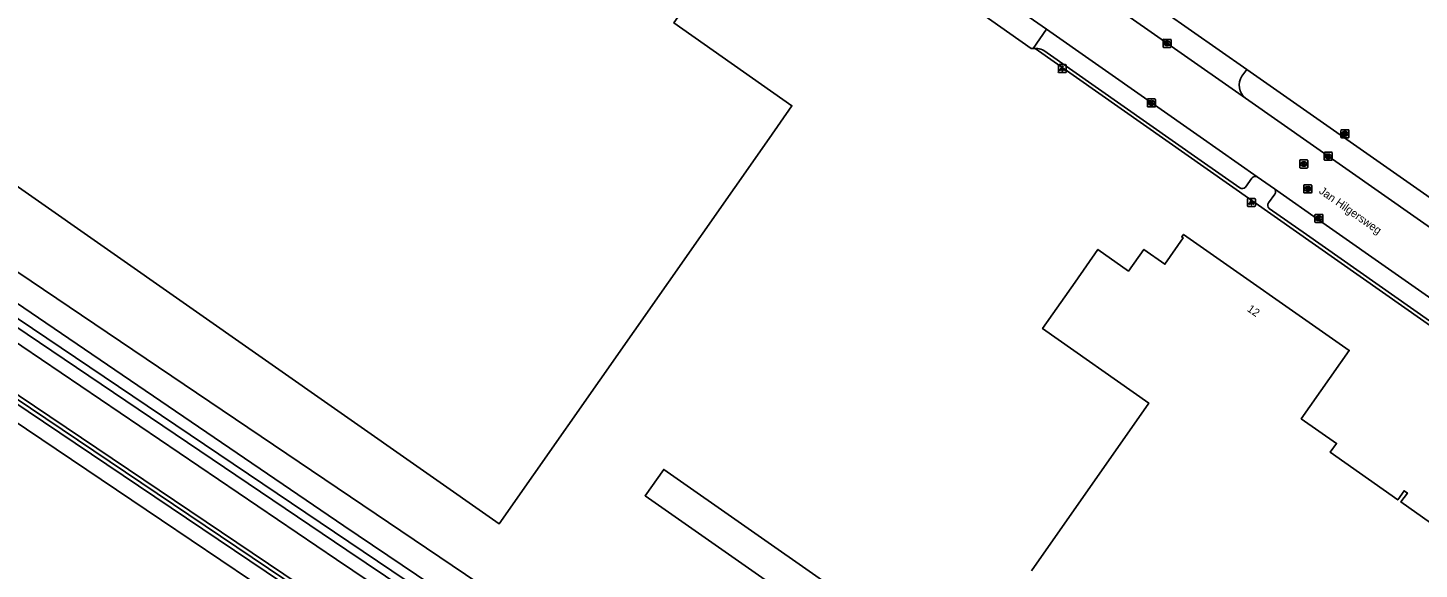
# Model space of a CAD drawing. Extents: x 155018 to 156648, y 383980 to 385733.
# Drawn here: x 155235.9 to 155409.7, y 384753.9 to 384821.5 of the extents above; entities that cross this region are included whole.
import ezdxf

# ---------------------------------------------------------------- set-up
doc = ezdxf.new("R2010")
doc.units = 0
for name, color, linetype in [('IMGEO_Groenvoorziening', 7, 'Continuous'), ('IMGEO_Hek', 7, 'Continuous'), ('IMGEO_Kolk', 7, 'Continuous'), ('IMGEO_Lichtpunt', 7, 'Continuous'), ('IMGEO_Openbare_ruimte_label', 7, 'Continuous'), ('IMGEO_Pand', 7, 'Continuous'), ('IMGEO_Pand_nummerreeks', 7, 'Continuous'), ('IMGEO_Parkeervlak_open', 7, 'Continuous'), ('IMGEO_Rijbaan_lokaal_gesloten', 7, 'Continuous'), ('IMGEO_Rioolput', 7, 'Continuous'), ('IMGEO_Terreindeel_onvherhard', 7, 'Continuous'), ('IMGEO_Voetpad_open', 7, 'Continuous'), ('IMGEO_Waterloop', 7, 'Continuous')]:
    doc.layers.add(name, color=color, linetype=linetype)

msp = doc.modelspace()

# ---------------------------------------------------------------- linework, layer by layer
at = {"layer": 'IMGEO_Groenvoorziening'}
for points in [[(155462.06, 384621.17), (155273.61, 384748.19), (155051.38, 384897.99), (155019.49, 384919.66)], [(155476.25, 384612.78), (155452.62, 384628.74), (155051.94, 384898.82), (155020.06, 384920.48)], [(155070.29, 384902.07), (155295.33, 384750), (155489.59, 384618.73)], [(155071.77, 384897.16), (155117.29, 384866.73), (155188.59, 384818.4), (155275.37, 384759.29), (155397.34, 384677)], [(155479.94, 384619.28), (155479.94, 384619.27), (155479.35, 384618.47), (155478.16, 384618.25), (155475.96, 384619.11), (155396.84, 384672.62), (155274.45, 384755.08), (155190.89, 384811.75), (155114.7, 384863.03), (155069.08, 384893.11)]]:
    msp.add_lwpolyline(points, dxfattribs=at)
at = {"layer": 'IMGEO_Hek'}
msp.add_lwpolyline([(155051.66, 384898.4), (155112.43, 384857.45), (155113.3, 384856.85), (155273.89, 384748.61)], dxfattribs=at)
at = {"layer": 'IMGEO_Kolk'}
for p, q in [((155377.73, 384819.17), (155377.73, 384820.02)), ((155377.8, 384820.09), (155378.66, 384820.09)), ((155378.66, 384819.09), (155377.8, 384819.09)), ((155378.24, 384819.31), (155378.21, 384819.31)), ((155378.22, 384819.87), (155378.24, 384819.87)), ((155378.73, 384820.02), (155378.73, 384819.17)), ((155375.79, 384811.73), (155375.79, 384812.58)), ((155375.86, 384812.66), (155376.72, 384812.66)), ((155376.3, 384811.88), (155376.27, 384811.88)), ((155376.28, 384812.43), (155376.3, 384812.43)), ((155376.79, 384812.58), (155376.79, 384811.73)), ((155376.72, 384811.65), (155375.86, 384811.65)), ((155397.86, 384805.05), (155397.86, 384805.9)), ((155397.94, 384805.98), (155398.79, 384805.98)), ((155398.79, 384804.98), (155397.94, 384804.98)), ((155398.35, 384805.76), (155398.38, 384805.76)), ((155398.37, 384805.2), (155398.35, 384805.2)), ((155398.86, 384805.9), (155398.86, 384805.05)), ((155396.69, 384797.29), (155396.69, 384798.14)), ((155396.77, 384798.21), (155397.62, 384798.21)), ((155397.18, 384797.99), (155397.21, 384797.99)), ((155397.7, 384798.14), (155397.7, 384797.29)), ((155397.62, 384797.21), (155396.77, 384797.21)), ((155397.2, 384797.43), (155397.18, 384797.43))]:
    msp.add_line(p, q, dxfattribs=at)
for points in [[(155377.73, 384819.17), (155377.73, 384820.02)], [(155377.8, 384820.09), (155378.66, 384820.09)], [(155378.66, 384819.09), (155377.8, 384819.09)], [(155378.05, 384819.79), (155378.17, 384819.79), (155378.17, 384819.64), (155378.3, 384819.79), (155378.47, 384819.79), (155378.32, 384819.64), (155378.47, 384819.39), (155378.32, 384819.39), (155378.24, 384819.56), (155378.17, 384819.49), (155378.17, 384819.39), (155378.05, 384819.39), (155378.05, 384819.79)], [(155378.73, 384820.02), (155378.73, 384819.17)], [(155375.79, 384811.73), (155375.79, 384812.58)], [(155375.86, 384812.66), (155376.72, 384812.66)], [(155376.11, 384812.35), (155376.23, 384812.35), (155376.23, 384812.2), (155376.36, 384812.35), (155376.53, 384812.35), (155376.38, 384812.2), (155376.53, 384811.95), (155376.38, 384811.95), (155376.3, 384812.12), (155376.23, 384812.05), (155376.23, 384811.95), (155376.11, 384811.95), (155376.11, 384812.35)], [(155376.79, 384812.58), (155376.79, 384811.73)], [(155376.72, 384811.65), (155375.86, 384811.65)], [(155397.86, 384805.05), (155397.86, 384805.9)], [(155397.94, 384805.98), (155398.79, 384805.98)], [(155398.79, 384804.98), (155397.94, 384804.98)], [(155398.18, 384805.68), (155398.31, 384805.68), (155398.31, 384805.53), (155398.44, 384805.68), (155398.6, 384805.68), (155398.45, 384805.53), (155398.61, 384805.28), (155398.45, 384805.28), (155398.37, 384805.44), (155398.31, 384805.37), (155398.31, 384805.28), (155398.18, 384805.28), (155398.18, 384805.68)], [(155398.86, 384805.9), (155398.86, 384805.05)], [(155396.69, 384797.29), (155396.69, 384798.14)], [(155396.77, 384798.21), (155397.62, 384798.21)], [(155397.01, 384797.91), (155397.14, 384797.91), (155397.14, 384797.76), (155397.27, 384797.91), (155397.43, 384797.91), (155397.29, 384797.76), (155397.44, 384797.51), (155397.29, 384797.51), (155397.2, 384797.68), (155397.14, 384797.61), (155397.14, 384797.51), (155397.01, 384797.51), (155397.01, 384797.91)], [(155397.7, 384798.14), (155397.7, 384797.29)], [(155397.62, 384797.21), (155396.77, 384797.21)]]:
    msp.add_lwpolyline(points, dxfattribs=at)
for centre, start, end in [((155377.81, 384820.02), 91.552, 178.448), ((155377.81, 384820.02), 91.552, 178.448), ((155377.81, 384819.17), 181.552, 268.448), ((155377.81, 384819.17), 181.552, 268.448), ((155378.65, 384820.02), 1.552, 88.448), ((155378.65, 384820.02), 1.552, 88.448), ((155378.65, 384819.17), 271.552, 358.448), ((155378.65, 384819.17), 271.552, 358.448), ((155375.86, 384812.58), 91.552, 178.448), ((155375.86, 384812.58), 91.552, 178.448), ((155376.71, 384812.58), 1.552, 88.448), ((155376.71, 384812.58), 1.552, 88.448), ((155375.86, 384811.73), 181.552, 268.448), ((155375.86, 384811.73), 181.552, 268.448), ((155376.71, 384811.73), 271.552, 358.448), ((155376.71, 384811.73), 271.552, 358.448), ((155397.94, 384805.9), 91.552, 178.448), ((155397.94, 384805.9), 91.552, 178.448), ((155397.94, 384805.05), 181.552, 268.448), ((155397.94, 384805.05), 181.552, 268.448), ((155398.79, 384805.9), 1.552, 88.448), ((155398.79, 384805.9), 1.552, 88.448), ((155398.79, 384805.05), 271.552, 358.448), ((155398.79, 384805.05), 271.552, 358.448), ((155396.77, 384798.14), 91.552, 178.448), ((155396.77, 384798.14), 91.552, 178.448), ((155397.62, 384798.14), 1.552, 88.448), ((155397.62, 384798.14), 1.552, 88.448), ((155396.77, 384797.29), 181.552, 268.448), ((155396.77, 384797.29), 181.552, 268.448), ((155397.62, 384797.29), 271.552, 358.448), ((155397.62, 384797.29), 271.552, 358.448)]:
    msp.add_arc(centre, 0.0765, start, end, dxfattribs=at)
for centre, major_axis, ratio, start_param, end_param in [((155378.22, 384819.59), (-0.387, 0.002), 0.722429, 4.712389, 7.853982), ((155378.24, 384819.59), (-0.39, 0.002), 0.717154, 1.570796, 4.712389), ((155376.28, 384812.15), (-0.387, 0.002), 0.722429, 4.712389, 7.853982), ((155376.3, 384812.15), (-0.39, 0.002), 0.717154, 1.570796, 4.712389), ((155398.35, 384805.48), (-0.387, 0.002), 0.722429, 4.712389, 7.853982), ((155398.37, 384805.48), (-0.39, 0.002), 0.717154, 1.570796, 4.712389), ((155397.18, 384797.71), (-0.387, 0.002), 0.722429, 4.712389, 7.853982), ((155397.21, 384797.71), (-0.39, 0.002), 0.717154, 1.570796, 4.712389)]:
    msp.add_ellipse(centre, major_axis=major_axis, ratio=ratio, start_param=start_param, end_param=end_param, dxfattribs=at)
at = {"layer": 'IMGEO_Lichtpunt'}
for p, q in [((155364.65, 384816.83), (155364.65, 384816.03)), ((155364.65, 384816.83), (155364.65, 384816.03)), ((155365.55, 384816.93), (155364.74, 384816.93)), ((155365.55, 384816.93), (155364.74, 384816.93)), ((155364.74, 384815.93), (155365.55, 384815.93)), ((155364.74, 384815.93), (155365.55, 384815.93)), ((155365.64, 384816.03), (155365.64, 384816.83)), ((155365.64, 384816.03), (155365.64, 384816.83)), ((155388.26, 384800.11), (155388.26, 384799.31)), ((155388.26, 384800.11), (155388.26, 384799.31)), ((155389.17, 384800.21), (155388.36, 384800.21)), ((155389.17, 384800.21), (155388.36, 384800.21)), ((155389.26, 384799.31), (155389.26, 384800.11)), ((155389.26, 384799.31), (155389.26, 384800.11)), ((155388.36, 384799.21), (155389.17, 384799.21)), ((155388.36, 384799.21), (155389.17, 384799.21))]:
    msp.add_line(p, q, dxfattribs=at)
for points in [[(155365.02, 384816.5), (155365.06, 384816.47), (155364.87, 384816.21), (155364.83, 384816.23), (155365.02, 384816.5)], [(155365.12, 384816.45), (155365.17, 384816.45), (155365.17, 384816.13), (155365.12, 384816.13), (155365.12, 384816.45)], [(155365.23, 384816.47), (155365.27, 384816.5), (155365.46, 384816.23), (155365.42, 384816.21), (155365.23, 384816.47)], [(155388.64, 384799.78), (155388.68, 384799.75), (155388.49, 384799.49), (155388.45, 384799.51), (155388.64, 384799.78)], [(155388.74, 384799.73), (155388.79, 384799.73), (155388.79, 384799.41), (155388.74, 384799.41), (155388.74, 384799.73)], [(155388.85, 384799.75), (155388.89, 384799.78), (155389.07, 384799.51), (155389.04, 384799.49), (155388.85, 384799.75)]]:
    msp.add_lwpolyline(points, dxfattribs=at)
for centre in [(155365.15, 384816.63), (155388.76, 384799.91)]:
    msp.add_circle(centre, 0.0994, dxfattribs=at)
for centre, start, end in [((155364.74, 384816.83), 90, 180), ((155364.74, 384816.83), 90, 180), ((155364.74, 384816.03), 180, 270), ((155364.74, 384816.03), 180, 270), ((155365.55, 384816.83), 0, 90), ((155365.55, 384816.83), 0, 90), ((155365.55, 384816.03), 270, 0), ((155365.55, 384816.03), 270, 360), ((155388.36, 384800.11), 90, 180), ((155388.36, 384800.11), 90, 180), ((155389.17, 384800.11), 0, 90), ((155389.17, 384800.11), 0, 90), ((155388.36, 384799.31), 180, 270), ((155388.36, 384799.31), 180, 270), ((155389.17, 384799.31), 270, 0), ((155389.17, 384799.31), 270, 360)]:
    msp.add_arc(centre, 0.0946, start, end, dxfattribs=at)
at = {"layer": 'IMGEO_Pand'}
for points in [[(155307.85, 384846.47), (155308.08, 384846.3), (155307.16, 384844.98), (155311.87, 384841.65), (155312.84, 384843), (155313.12, 384842.89), (155325.2, 384834.41), (155316.62, 384822.15), (155331.37, 384811.8), (155328.5, 384807.71), (155294.79, 384759.56), (155206.34, 384821.5), (155218.64, 384839.08), (155228.19, 384832.39), (155240.18, 384849.52), (155230.62, 384856.2), (155240.04, 384869.66), (155242.91, 384873.76), (155277.33, 384849.67), (155285.97, 384861.91), (155307.85, 384846.47)], [(155361.29, 384753.68), (155375.95, 384774.63), (155362.67, 384783.95), (155366.73, 384789.73), (155369.6, 384793.83), (155373.4, 384791.12), (155375.33, 384793.83), (155377.96, 384791.99), (155380.25, 384795.27), (155380.07, 384795.4), (155380.3, 384795.72), (155400.99, 384781.22), (155394.99, 384772.67), (155399.4, 384769.58), (155398.61, 384768.48), (155407.05, 384762.52), (155407.85, 384763.68), (155408.25, 384763.39), (155407.44, 384762.27), (155415.86, 384756.33), (155416.67, 384757.5), (155421.52, 384754.12), (155418.63, 384750)], [(155354.37, 384734.09), (155313.02, 384763.04), (155315.34, 384766.33), (155356.66, 384737.42)]]:
    msp.add_lwpolyline(points, dxfattribs=at)
at = {"layer": 'IMGEO_Parkeervlak_open'}
msp.add_lwpolyline([(155361.77, 384818.95), (155361.49, 384818.94)], dxfattribs=at)
at = {"layer": 'IMGEO_Rijbaan_lokaal_gesloten'}
for points in [[(155460.95, 384619.54), (155267.44, 384750), (155252.61, 384760), (155072.77, 384881.27), (155018.36, 384918.03)], [(155388.02, 384812.73), (155353.81, 384836.72)], [(155356.56, 384826), (155363.16, 384821.38)], [(155363.16, 384821.38), (155382.37, 384807.91), (155389.5, 384802.9)], [(155434.55, 384780.11), (155388.02, 384812.73)], [(155389.5, 384802.9), (155391.66, 384801.39)], [(155391.66, 384801.39), (155397.71, 384797.16), (155436.33, 384770.06), (155438.8, 384768.32)]]:
    msp.add_lwpolyline(points, dxfattribs=at)
at = {"layer": 'IMGEO_Rioolput'}
for p, q in [((155399.96, 384807.87), (155399.96, 384808.72)), ((155400.03, 384808.79), (155400.88, 384808.79)), ((155400.44, 384808.57), (155400.47, 384808.57)), ((155400.96, 384808.72), (155400.96, 384807.87)), ((155400.88, 384807.79), (155400.03, 384807.79)), ((155400.47, 384808.01), (155400.44, 384808.01)), ((155394.82, 384804.09), (155394.82, 384804.94)), ((155394.89, 384805.02), (155395.74, 384805.02)), ((155395.82, 384804.94), (155395.82, 384804.09)), ((155395.74, 384804.01), (155394.89, 384804.01)), ((155395.3, 384804.79), (155395.33, 384804.79)), ((155395.33, 384804.24), (155395.3, 384804.24)), ((155395.31, 384800.98), (155395.31, 384801.83)), ((155395.39, 384801.9), (155396.24, 384801.9)), ((155395.8, 384801.68), (155395.82, 384801.68)), ((155396.31, 384801.83), (155396.31, 384800.98)), ((155396.24, 384800.9), (155395.39, 384800.9)), ((155395.82, 384801.12), (155395.8, 384801.12))]:
    msp.add_line(p, q, dxfattribs=at)
for points in [[(155399.96, 384807.87), (155399.96, 384808.72)], [(155400.03, 384808.79), (155400.88, 384808.79)], [(155400.55, 384808.49), (155400.29, 384808.49), (155400.29, 384808.09)], [(155400.47, 384808.41), (155400.42, 384808.41), (155400.42, 384808.33)], [(155400.42, 384808.33), (155400.47, 384808.33)], [(155400.96, 384808.72), (155400.96, 384807.87)], [(155400.88, 384807.79), (155400.03, 384807.79)], [(155400.29, 384808.09), (155400.42, 384808.09), (155400.42, 384808.26), (155400.43, 384808.26)], [(155400.47, 384808.23), (155400.55, 384808.09), (155400.69, 384808.09), (155400.62, 384808.22)], [(155394.82, 384804.09), (155394.82, 384804.94)], [(155394.89, 384805.02), (155395.74, 384805.02)], [(155395.82, 384804.94), (155395.82, 384804.09)], [(155395.74, 384804.01), (155394.89, 384804.01)], [(155395.4, 384804.71), (155395.15, 384804.71), (155395.15, 384804.31)], [(155395.15, 384804.31), (155395.28, 384804.31), (155395.28, 384804.48), (155395.29, 384804.48)], [(155395.33, 384804.63), (155395.28, 384804.63), (155395.28, 384804.55)], [(155395.28, 384804.55), (155395.33, 384804.55)], [(155395.33, 384804.45), (155395.41, 384804.31), (155395.54, 384804.31), (155395.48, 384804.44)], [(155395.31, 384800.98), (155395.31, 384801.83)], [(155395.39, 384801.9), (155396.24, 384801.9)], [(155395.9, 384801.6), (155395.65, 384801.6), (155395.65, 384801.2)], [(155395.65, 384801.2), (155395.77, 384801.2), (155395.77, 384801.37), (155395.78, 384801.37)], [(155395.83, 384801.52), (155395.77, 384801.52), (155395.77, 384801.44)], [(155395.77, 384801.44), (155395.82, 384801.44)], [(155395.83, 384801.34), (155395.9, 384801.2), (155396.04, 384801.2), (155395.98, 384801.33)], [(155396.31, 384801.83), (155396.31, 384800.98)], [(155396.24, 384800.9), (155395.39, 384800.9)]]:
    msp.add_lwpolyline(points, dxfattribs=at)
for centre, radius, start, end in [((155400.03, 384808.72), 0.0765, 91.552, 178.448), ((155400.03, 384808.72), 0.0765, 91.552, 178.448), ((155400.48, 384808.32), 0.0964, 77.0061, 93.1865), ((155400.45, 384808.52), 0.19, 274.7715, 282.9687), ((155400.49, 384808.37), 0.0378, 276.6634, 79.6772), ((155400.54, 384808.38), 0.109, 350.3612, 89.416), ((155400.54, 384808.38), 0.112, 277.5842, 350.9817), ((155400.88, 384808.72), 0.0765, 1.552, 88.448), ((155400.88, 384808.72), 0.0765, 1.552, 88.448), ((155400.03, 384807.87), 0.0765, 181.552, 268.448), ((155400.03, 384807.87), 0.0765, 181.552, 268.448), ((155400.43, 384808.2), 0.0533, 26.0293, 88.6989), ((155400.53, 384808.17), 0.108, 29.5134, 73.7905), ((155400.88, 384807.87), 0.0765, 271.552, 358.448), ((155400.88, 384807.87), 0.0765, 271.552, 358.448), ((155394.89, 384804.94), 0.0765, 91.552, 178.448), ((155394.89, 384804.94), 0.0765, 91.552, 178.448), ((155395.74, 384804.94), 0.0765, 1.552, 88.448), ((155395.74, 384804.94), 0.0765, 1.552, 88.448), ((155394.89, 384804.09), 0.0765, 181.552, 268.448), ((155394.89, 384804.09), 0.0765, 181.552, 268.448), ((155395.29, 384804.42), 0.0533, 26.0293, 88.6989), ((155395.34, 384804.54), 0.0964, 77.0061, 93.1865), ((155395.31, 384804.74), 0.19, 274.7715, 282.9687), ((155395.35, 384804.59), 0.0378, 276.6634, 79.6772), ((155395.4, 384804.6), 0.109, 350.3612, 89.416), ((155395.4, 384804.6), 0.112, 277.5842, 350.9817), ((155395.39, 384804.39), 0.108, 29.5134, 73.7905), ((155395.74, 384804.09), 0.0765, 271.552, 358.448), ((155395.74, 384804.09), 0.0765, 271.552, 358.448), ((155395.39, 384801.83), 0.0765, 91.552, 178.448), ((155395.39, 384801.83), 0.0765, 91.552, 178.448), ((155395.78, 384801.31), 0.0533, 26.0293, 88.6989), ((155395.81, 384801.63), 0.19, 274.7715, 282.9687), ((155395.83, 384801.43), 0.0964, 77.0061, 93.1865), ((155395.85, 384801.48), 0.0378, 276.6634, 79.6772), ((155395.9, 384801.49), 0.109, 350.3612, 89.416), ((155395.9, 384801.49), 0.112, 277.5842, 350.9817), ((155395.88, 384801.28), 0.108, 29.5134, 73.7905), ((155396.24, 384801.83), 0.0765, 1.552, 88.448), ((155396.24, 384801.83), 0.0765, 1.552, 88.448), ((155395.39, 384800.98), 0.0765, 181.552, 268.448), ((155395.39, 384800.98), 0.0765, 181.552, 268.448), ((155396.24, 384800.98), 0.0765, 271.552, 358.448), ((155396.24, 384800.98), 0.0765, 271.552, 358.448)]:
    msp.add_arc(centre, radius, start, end, dxfattribs=at)
for centre, major_axis, ratio, start_param, end_param in [((155400.44, 384808.29), (-0.387, 0.002), 0.722429, 4.712389, 7.853982), ((155400.47, 384808.29), (-0.39, 0.002), 0.717154, 1.570796, 4.712389), ((155395.3, 384804.51), (-0.387, 0.002), 0.722429, 4.712389, 7.853982), ((155395.33, 384804.51), (-0.39, 0.002), 0.717154, 1.570796, 4.712389), ((155395.8, 384801.4), (-0.387, 0.002), 0.722429, 4.712389, 7.853982), ((155395.82, 384801.4), (-0.39, 0.002), 0.717154, 1.570796, 4.712389)]:
    msp.add_ellipse(centre, major_axis=major_axis, ratio=ratio, start_param=start_param, end_param=end_param, dxfattribs=at)
at = {"layer": 'IMGEO_Terreindeel_onvherhard'}
msp.add_lwpolyline([(155019.78, 384920.07), (155051.66, 384898.4), (155273.89, 384748.61), (155462.32, 384621.41)], dxfattribs=at)
at = {"layer": 'IMGEO_Voetpad_open'}
for points in [[(155357.1, 384838.1), (155388.18, 384816.31)], [(155361.49, 384818.94), (155361.27, 384818.93), (155354.81, 384823.47)], [(155363.16, 384821.38), (155361.49, 384818.94)], [(155440.15, 384763.9), (155361.77, 384818.95)], [(155362.07, 384818.93), (155361.77, 384818.95)], [(155387.32, 384801.53), (155382.5, 384804.9), (155362.83, 384818.69)], [(155387.59, 384815.49), (155388.18, 384816.31)], [(155388.18, 384816.31), (155437.86, 384781.52)], [(155388.83, 384802.76), (155388.02, 384801.61)], [(155391.69, 384800.73), (155390.91, 384799.66)], [(155391, 384798.97), (155395.65, 384795.72), (155437.44, 384766.38)]]:
    msp.add_lwpolyline(points, dxfattribs=at)
for centre, radius, start, end in [((155362.04, 384817.49), 1.44, 56.6794, 89.0208), ((155389.34, 384814.35), 2.09, 146.8314, 230.817), ((155387.63, 384801.95), 0.521, 233.6813, 319.1422), ((155389.24, 384802.47), 0.498, 58.8068, 145.2301), ((155391.3, 384801.04), 0.5, 321.4917, 44.5611), ((155391.34, 384799.36), 0.519, 144.961, 229.3705)]:
    msp.add_arc(centre, radius, start, end, dxfattribs=at)
at = {"layer": 'IMGEO_Waterloop'}
for points in [[(155070.79, 384895.69), (155107.86, 384870.72), (155189.77, 384815.43), (155286.77, 384750.06), (155396.63, 384675.94)], [(155070.24, 384894.86), (155107.27, 384869.77), (155189.8, 384814.33), (155275.77, 384756.26), (155396.16, 384675.24)]]:
    msp.add_lwpolyline(points, dxfattribs=at)

# ---------------------------------------------------------------- texts
at = {"layer": 'IMGEO_Openbare_ruimte_label'}
msp.add_text('Jan Hilgersweg', height=1, rotation=324.7686, dxfattribs=at).set_placement((155397.12, 384800.94))
at = {"layer": 'IMGEO_Pand_nummerreeks'}
msp.add_text('12', height=1, rotation=324.9865, dxfattribs=at).set_placement((155388.15, 384786.2))

doc.saveas('drawing.dxf')
